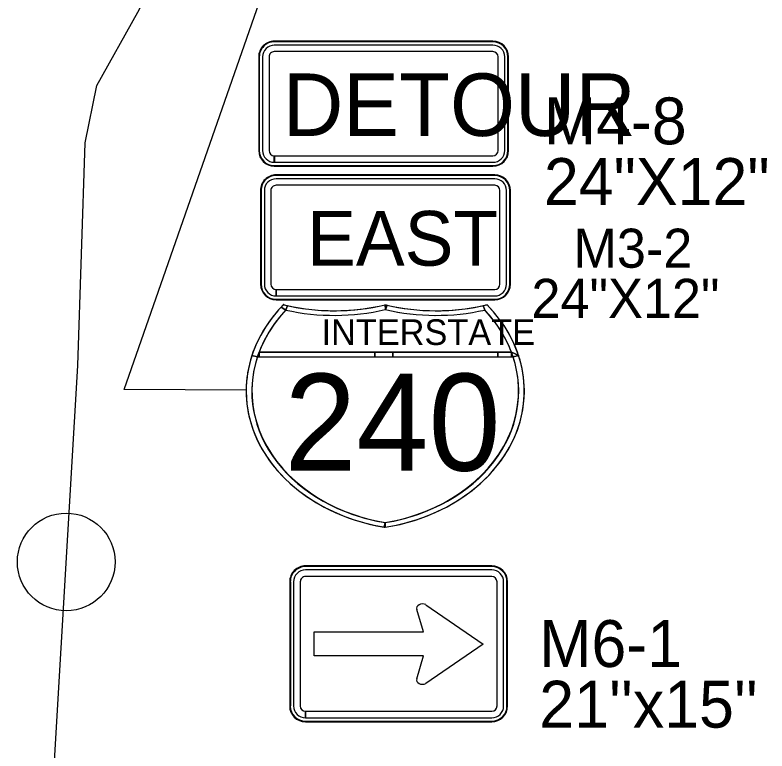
# Model space of a CAD drawing. Extents: x 886234 to 968767, y 455416 to 684046.
# Drawn here: x 908838 to 910283, y 501145 to 502558 of the extents above; entities that cross this region are included whole.
import ezdxf

# ---------------------------------------------------------------- set-up
doc = ezdxf.new("R2010")
doc.units = 0
for name, color, linetype in [('TC DEV SIGN BLACK 239', 7, 'Continuous'), ('TC DEV SIGN BLACK ZERO', 7, 'Continuous'), ('TC DEV SIGN ORANGE', 7, 'Continuous'), ('TC DEV SIGN WHITE', 7, 'Continuous'), ('TC LABEL TEXT', 7, 'Continuous')]:
    doc.layers.add(name, color=color, linetype=linetype)

msp = doc.modelspace()

# ---------------------------------------------------------------- linework, layer by layer
at = {"layer": 'TC DEV SIGN BLACK 239'}
for p, q in [((909759.7, 502243.9), (909339.7, 502243.9)), ((909759.7, 502231.4), (909339.7, 502231.4)), ((909317.2, 502221.4), (909317.2, 502041.4)), ((909329.7, 502221.4), (909329.7, 502041.4)), ((909769.7, 502041.4), (909769.7, 502221.4)), ((909782.2, 502041.4), (909782.2, 502221.4)), ((909339.7, 502018.9), (909339.7, 502031.4)), ((909339.8, 502031.4), (909759.7, 502031.4)), ((909339.8, 502031.4), (909339.8, 502018.9)), ((909339.8, 502018.9), (909759.7, 502018.9)), ((909754, 501493), (909396.2, 501493)), ((909754, 501480.3), (909396.2, 501480.3)), ((909373.4, 501470.2), (909373.4, 501231.7)), ((909386.1, 501470.2), (909386.1, 501231.7)), ((909764.1, 501231.7), (909764.2, 501470.2)), ((909776.8, 501231.7), (909776.8, 501470.2)), ((909627.4, 501426.2), (909737.3, 501350.4)), ((909622.6, 501373.8), (909610.2, 501417)), ((909412.7, 501327.9), (909412.7, 501373.8)), ((909412.7, 501373.8), (909622.6, 501373.8)), ((909737.3, 501350.4), (909627.4, 501274.7)), ((909622.6, 501327.9), (909412.7, 501327.9)), ((909610.2, 501283.9), (909622.6, 501327.9)), ((909396.2, 501208.8), (909396.2, 501221.5)), ((909396.3, 501221.5), (909754, 501221.5)), ((909396.3, 501221.5), (909396.3, 501208.8)), ((909396.3, 501208.8), (909754, 501208.8))]:
    msp.add_line(p, q, dxfattribs=at)
for centre, major_axis, ratio, start_param, end_param in [((909339.7, 502221.4), (22.5, 0), 0.999865, 1.570796, 3.141593), ((909759.7, 502221.4), (22.5, 0), 0.999865, 0, 1.570796), ((909339.7, 502221.4), (10, 0), 0.999865, 1.570796, 3.141593), ((909759.7, 502221.4), (10, 0), 0.999865, 0, 1.570796), ((909339.7, 502041.4), (22.5, 0), 0.999865, 3.141593, 4.712389), ((909339.7, 502041.4), (10, 0), 0.999865, 3.141593, 4.712389), ((909759.7, 502041.4), (22.5, 0), 0.999865, 4.712389, 6.283185), ((909759.7, 502041.4), (10, 0), 0.999865, 4.712389, 6.283185), ((909396.2, 501470.2), (22.8, 0), 0.999865, 1.570796, 3.141593), ((909754, 501470.2), (22.8, 0), 0.999865, 0, 1.570796), ((909396.2, 501470.2), (10.1, 0), 0.999865, 1.570796, 3.141593), ((909754, 501470.2), (10.1, 0), 0.999865, 0, 1.570796), ((909621, 501419.5), (11.3, 0), 0.720018, 0.96961, 3.452569), ((909621, 501281.4), (11.3, 0), 0.720018, 2.830617, 5.313577), ((909396.2, 501231.7), (22.8, 0), 0.999865, 3.141593, 4.712389), ((909396.2, 501231.7), (10.1, 0), 0.999865, 3.141593, 4.712389), ((909754, 501231.7), (22.8, 0), 0.999865, 4.712389, 6.283185), ((909754, 501231.7), (10.1, 0), 0.999865, 4.712389, 6.283185)]:
    msp.add_ellipse(centre, major_axis=major_axis, ratio=ratio, start_param=start_param, end_param=end_param, dxfattribs=at)
at = {"layer": 'TC DEV SIGN BLACK ZERO'}
for p, q in [((909756.3, 502508), (909336.3, 502508)), ((909336.3, 502506.7), (909336.3, 502506.7)), ((909756.3, 502506.7), (909336.3, 502506.7)), ((909756.3, 502506.7), (909756.3, 502506.7)), ((909756.3, 502500.5), (909336.3, 502500.5)), ((909306.3, 502478), (909306.3, 502298)), ((909307.5, 502478), (909307.5, 502298)), ((909307.5, 502478), (909307.5, 502478)), ((909313.8, 502478), (909313.8, 502298)), ((909326.3, 502478), (909326.3, 502298)), ((909756.3, 502488), (909336.3, 502488)), ((909766.3, 502298), (909766.3, 502478)), ((909778.8, 502298), (909778.8, 502478)), ((909785.1, 502478), (909785.1, 502478)), ((909785.1, 502298), (909785.1, 502478)), ((909786.3, 502298), (909786.3, 502478)), ((909307.5, 502298), (909307.5, 502298)), ((909336.3, 502275.5), (909336.3, 502288)), ((909336.4, 502288), (909756.3, 502288)), ((909336.4, 502288), (909336.4, 502275.5)), ((909785.1, 502298), (909785.1, 502298)), ((909336.4, 502275.5), (909756.3, 502275.5)), ((909336.3, 502268), (909336.3, 502269.2)), ((909336.3, 502269.2), (909336.3, 502269.2)), ((909336.3, 502269.2), (909756.3, 502269.2)), ((909336.3, 502269.2), (909336.3, 502268)), ((909336.3, 502268), (909756.3, 502268)), ((909756.3, 502269.2), (909756.3, 502269.2)), ((909759.7, 502251.4), (909339.7, 502251.4)), ((909339.7, 502250.2), (909339.7, 502250.2)), ((909759.7, 502250.1), (909339.7, 502250.2)), ((909759.7, 502250.1), (909759.7, 502250.2)), ((909309.7, 502221.4), (909309.7, 502041.4)), ((909310.9, 502221.4), (909310.9, 502041.4)), ((909310.9, 502221.4), (909310.9, 502221.4)), ((909788.5, 502221.4), (909788.5, 502221.4)), ((909788.5, 502041.4), (909788.5, 502221.4)), ((909789.7, 502041.4), (909789.7, 502221.4)), ((909310.9, 502041.4), (909310.9, 502041.4)), ((909788.5, 502041.4), (909788.5, 502041.4)), ((909339.7, 502011.4), (909339.7, 502012.7)), ((909339.7, 502012.7), (909339.7, 502012.7)), ((909339.7, 502012.7), (909759.7, 502012.7)), ((909339.7, 502012.7), (909339.7, 502011.4)), ((909759.7, 502012.7), (909759.7, 502012.7)), ((909339.7, 502011.4), (909759.7, 502011.4)), ((909358.4, 501991.9), (909361.4, 502000.5)), ((909549.7, 501992.9), (909549.4, 502002.2)), ((909549.7, 501993.5), (909549.4, 502002.2)), ((909737.5, 502000.5), (909740.5, 501991.9)), ((909304, 501902.1), (909794.9, 501902.1)), ((909304, 501902.1), (909307.1, 501902.1)), ((909307.1, 501911), (909791.8, 501911)), ((909529.1, 501911), (909307.1, 501911)), ((909307.1, 501902.1), (909529.1, 501902.1)), ((909564.2, 501911), (909529.1, 501911)), ((909529.1, 501902.1), (909564.2, 501902.1)), ((909765.6, 501911), (909564.2, 501911)), ((909564.2, 501902.1), (909765.6, 501902.1)), ((909791.8, 501911), (909765.6, 501911)), ((909765.6, 501902.1), (909791.8, 501902.1)), ((909805.7, 501904.4), (909791.8, 501911)), ((909794.7, 501902.7), (909791.8, 501902.1)), ((909791.8, 501902.1), (909794.9, 501902.1)), ((909282.3, 501837.8), (909282.3, 501835.1)), ((909816.6, 501835.1), (909816.6, 501837.9)), ((909549.4, 501574.7), (909549.4, 501583.8)), ((909754, 501500.6), (909396.2, 501500.6)), ((909396.2, 501499.4), (909396.2, 501499.4)), ((909754, 501499.4), (909396.2, 501499.4)), ((909754, 501499.4), (909754, 501499.4)), ((909365.8, 501470.2), (909365.8, 501231.7)), ((909367.1, 501470.2), (909367.1, 501231.7)), ((909367.1, 501470.2), (909367.1, 501470.2)), ((909783.2, 501470.2), (909783.2, 501470.2)), ((909783.2, 501231.7), (909783.2, 501470.2)), ((909784.4, 501231.7), (909784.4, 501470.2)), ((909367.1, 501231.7), (909367.1, 501231.7)), ((909783.2, 501231.7), (909783.2, 501231.7)), ((909396.2, 501201.2), (909396.2, 501202.5)), ((909396.2, 501202.5), (909396.2, 501202.5)), ((909396.2, 501202.5), (909754, 501202.5)), ((909396.2, 501202.5), (909396.2, 501201.2)), ((909396.2, 501201.2), (909754, 501201.2)), ((909754, 501202.5), (909754, 501202.5))]:
    msp.add_line(p, q, dxfattribs=at)
for points in [[(909354.3, 502002.2), (909354.2, 502002.2), (909354.2, 502002.2)], [(909361.4, 502000.5), (909358.4, 501991.9)], [(909549.7, 502002.1), (909549.7, 501993.5), (909552.9, 502001.3)], [(909552.9, 502001.3), (909549.7, 501992.9)], [(909740.5, 501991.9), (909737.5, 502000.5)], [(909744.6, 502002.2), (909744.6, 502002.2), (909744.6, 502002.2)], [(909349.5, 501997.3), (909358.4, 501991.9)], [(909358.4, 501991.9), (909349.5, 501997.3)], [(909549.4, 501992.9), (909549.7, 501993.5)], [(909293.2, 501904.4), (909304, 501902.1)], [(909304, 501902.1), (909293.2, 501904.4)], [(909307.1, 501911), (909307.1, 501902.1)], [(909307.1, 501902.1), (909307.1, 501911)], [(909529.1, 501902.1), (909529.1, 501911)], [(909529.1, 501911), (909529.1, 501902.1)], [(909564.2, 501911), (909564.2, 501902.1)], [(909564.2, 501902.1), (909564.2, 501911)], [(909765.6, 501902.1), (909765.6, 501911)], [(909765.6, 501911), (909765.6, 501902.1)], [(909791.8, 501911), (909805.7, 501904.4)], [(909791.8, 501902.1), (909791.8, 501911)], [(909791.8, 501911), (909791.8, 501902.1), (909794.7, 501902.7), (909791.8, 501911)], [(909794.9, 501902.1), (909794.7, 501902.7)], [(909805.7, 501904.4), (909794.9, 501902.1)], [(909794.9, 501902.1), (909805.7, 501904.4)], [(909547.1, 501575), (909549.4, 501583.8)], [(909549.4, 501583.8), (909547.1, 501575), (909549.4, 501574.7)], [(909549.4, 501583.8), (909549.4, 501574.7)]]:
    msp.add_lwpolyline(points, dxfattribs=at)
for centre, major_axis, ratio, start_param, end_param in [((909336.3, 502478), (30, 0), 0.999865, 1.570796, 3.141593), ((909336.3, 502478), (28.8, 0), 0.999865, 1.570796, 3.141593), ((909756.3, 502478), (30, 0), 0.999865, 0, 1.570796), ((909756.3, 502478), (28.8, 0), 0.999865, 0, 1.570796), ((909336.3, 502478), (22.5, 0), 0.999865, 1.570796, 3.141593), ((909756.3, 502478), (22.5, 0), 0.999865, 0, 1.570796), ((909336.3, 502478), (10, 0), 0.999865, 1.570796, 3.141593), ((909756.3, 502478), (10, 0), 0.999865, 0, 1.570796), ((909336.3, 502298), (30, 0), 0.999865, 3.141593, 4.712389), ((909336.3, 502298), (28.8, 0), 0.999865, 3.141593, 4.712389), ((909336.3, 502298), (22.5, 0), 0.999865, 3.141593, 4.712389), ((909336.3, 502298), (10, 0), 0.999865, 3.141593, 4.712389), ((909756.3, 502298), (22.5, 0), 0.999865, 4.712389, 6.283185), ((909756.3, 502298), (10, 0), 0.999865, 4.712389, 6.283185), ((909756.3, 502298), (30, 0), 0.999865, 4.712389, 6.283185), ((909756.3, 502298), (28.8, 0), 0.999865, 4.712389, 6.283185), ((909339.7, 502221.4), (30, 0), 0.999865, 1.570796, 3.141593), ((909339.7, 502221.4), (28.8, 0), 0.999865, 1.570796, 3.141593), ((909759.7, 502221.4), (30, 0), 0.999865, 0, 1.570796), ((909759.7, 502221.4), (28.8, 0), 0.999865, 0, 1.570796), ((909339.7, 502041.4), (30, 0), 0.999865, 3.141593, 4.712389), ((909339.7, 502041.4), (28.8, 0), 0.999865, 3.141593, 4.712389), ((909759.7, 502041.4), (30, 0), 0.999865, 4.712389, 6.283185), ((909759.7, 502041.4), (28.8, 0), 0.999865, 4.712389, 6.283185), ((909616.2, 501836.5), (-334, 0), 0.800002, 5.614188, 7.652625), ((909616.2, 501836.5), (-334, 0), 0.800002, 5.614216, 5.637358), ((909451.9, 502257.7), (334, 0), 0.800002, 4.415792, 5.008922), ((909451.9, 502257.7), (334, 0), 0.800002, 4.415856, 4.438209), ((909451.9, 502257.7), (334, 0), 0.800002, 4.438209, 5.008909), ((909647, 502257.7), (334, 0), 0.800002, 4.415856, 5.008986), ((909482.6, 501836.5), (334, 0), 0.800002, 4.913746, 6.952183), ((909647, 502257.7), (334, 0), 0.800002, 4.416709, 4.426515), ((909647, 502257.7), (334, 0), 0.800002, 4.426515, 4.986569), ((909647, 502257.7), (334, 0), 0.800002, 4.986569, 5.008922), ((909482.6, 501836.5), (334, 0), 0.800002, 0.256966, 0.66897), ((909616.2, 501836.5), (-322.9, 0), 0.800002, 5.637358, 7.64558), ((909616.2, 501836.5), (-334, 0), 0.800002, 5.637358, 6.026219), ((909616.2, 501836.5), (-322.9, 0), 0.800002, 5.637358, 6.026219), ((909451.9, 502257.7), (345.1, 0), 0.800002, 4.438209, 4.999074), ((909451.9, 502257.7), (345.1, 0), 0.800002, 4.438209, 4.999074), ((909647, 502257.7), (345.1, 0), 0.800002, 4.425704, 4.986569), ((909482.6, 501836.5), (322.9, 0), 0.800002, 4.920791, 6.929013), ((909647.2, 502257.3), (344.6, 0), 0.800002, 4.425686, 4.986568), ((909482.6, 501836.5), (322.9, 0), 0.800002, 0.292795, 0.645828), ((909614.7, 501835.7), (-321.6, 0), 0.800002, 6.022151, 7.649781), ((909616.2, 501836.5), (-334, 0), 0.800002, 6.026219, 6.278259), ((909616.2, 501836.5), (-322.9, 0), 0.800002, 5.99039, 6.026219), ((909484.2, 501835.7), (321.6, 0), 0.800002, 4.916934, 6.544356), ((909482.6, 501836.5), (322.9, 0), 0.800002, 0.256966, 0.292795), ((909482.6, 501836.5), (334, 0), 0.800002, 0.005231, 0.256966), ((909616.2, 501836.5), (-334, 0), 0.800002, 0.004927, 1.362388), ((909482.6, 501836.5), (334, 0), 0.800002, 4.913748, 6.277955), ((909482.6, 501836.5), (322.9, 0), 0.800002, 4.920791, 4.921138), ((909616.2, 501836.5), (-334, 0), 0.800002, 1.36935, 1.369438), ((909482.6, 501836.5), (334, 0), 0.800002, 4.913747, 4.913748), ((909396.2, 501470.2), (30.4, 0), 0.999865, 1.570796, 3.141593), ((909396.2, 501470.2), (29.2, 0), 0.999865, 1.570796, 3.141593), ((909754, 501470.2), (30.4, 0), 0.999865, 0, 1.570796), ((909754, 501470.2), (29.2, 0), 0.999865, 0, 1.570796), ((909396.2, 501231.7), (30.4, 0), 0.999865, 3.141593, 4.712389), ((909396.2, 501231.7), (29.2, 0), 0.999865, 3.141593, 4.712389), ((909754, 501231.7), (30.4, 0), 0.999865, 4.712389, 6.283185), ((909754, 501231.7), (29.2, 0), 0.999865, 4.712389, 6.283185)]:
    msp.add_ellipse(centre, major_axis=major_axis, ratio=ratio, start_param=start_param, end_param=end_param, dxfattribs=at)
at = {"layer": 'TC DEV SIGN ORANGE'}
for p, q in [((909756.3, 502508), (909336.3, 502508)), ((909306.3, 502478), (909306.3, 502298)), ((909786.3, 502298), (909786.3, 502478)), ((909336.3, 502268), (909756.3, 502268))]:
    msp.add_line(p, q, dxfattribs=at)
for centre, start_param, end_param in [((909336.3, 502478), 1.570796, 3.141593), ((909756.3, 502478), 0, 1.570796), ((909336.3, 502298), 3.141593, 4.712389), ((909756.3, 502298), 4.712389, 6.283185)]:
    msp.add_ellipse(centre, major_axis=(30, 0), ratio=0.999865, start_param=start_param, end_param=end_param, dxfattribs=at)
at = {"layer": 'TC DEV SIGN WHITE'}
for p, q in [((909759.7, 502251.4), (909339.7, 502251.4)), ((909309.7, 502221.4), (909309.7, 502041.4)), ((909789.7, 502041.4), (909789.7, 502221.4)), ((909339.7, 502011.4), (909759.7, 502011.4)), ((909754, 501500.6), (909396.2, 501500.6)), ((909365.8, 501470.2), (909365.8, 501231.7)), ((909784.4, 501231.7), (909784.4, 501470.2)), ((909396.2, 501201.2), (909754, 501201.2))]:
    msp.add_line(p, q, dxfattribs=at)
for centre, major_axis, start_param, end_param in [((909339.7, 502221.4), (30, 0), 1.570796, 3.141593), ((909759.7, 502221.4), (30, 0), 0, 1.570796), ((909339.7, 502041.4), (30, 0), 3.141593, 4.712389), ((909759.7, 502041.4), (30, 0), 4.712389, 6.283185), ((909396.2, 501470.2), (30.4, 0), 1.570796, 3.141593), ((909754, 501470.2), (30.4, 0), 0, 1.570796), ((909396.2, 501231.7), (30.4, 0), 3.141593, 4.712389), ((909754, 501231.7), (30.4, 0), 4.712389, 6.283185)]:
    msp.add_ellipse(centre, major_axis=major_axis, ratio=0.999865, start_param=start_param, end_param=end_param, dxfattribs=at)
at = {"layer": 'TC LABEL TEXT'}
for points in [[(908838.3, 499710), (908870.1, 500377.3), (908958.8, 501885.2), (908973.2, 502312.9), (908995.5, 502422.8), (909074, 502563.7), (909315.1, 503023.2), (909439.6, 503331)], [(909282.3, 501837.8), (909048, 501839.2), (909476.7, 503067.8)]]:
    msp.add_lwpolyline(points, dxfattribs=at)
msp.add_circle((908936.6, 501508.2), 93.8, dxfattribs=at)
msp.add_circle((908936.6, 501508.2), 93.8, dxfattribs=at)

# ---------------------------------------------------------------- texts
at = {"layer": 'TC DEV SIGN BLACK 239'}
msp.add_text('EAST', height=105, rotation=360, dxfattribs=at).set_placement((909399.4, 502077.1))
at = {"layer": 'TC DEV SIGN BLACK ZERO'}
for s, height, p in [('DETOUR', 120, (909352.9, 502326.1)), ('M4-8', 90, (909854.2, 502310)), ('24"X12"', 90, (909854.2, 502193.6)), ('INTERSTATE', 49.28, (909427, 501924.8)), ('240', 186.16, (909355.6, 501683.5)), ('M6-1', 90, (909845.2, 501306.5)), ("21''x15''", 90, (909845.2, 501190.1))]:
    msp.add_text(s, height=height, rotation=360, dxfattribs=at).set_placement(p)
at = {"layer": 'TC LABEL TEXT'}
for s, p in [('M3-2', (909910.7, 502073.1)), ('24"X12"', (909830.2, 501976.8))]:
    msp.add_text(s, height=75, dxfattribs=at).set_placement(p)

doc.saveas('drawing.dxf')
